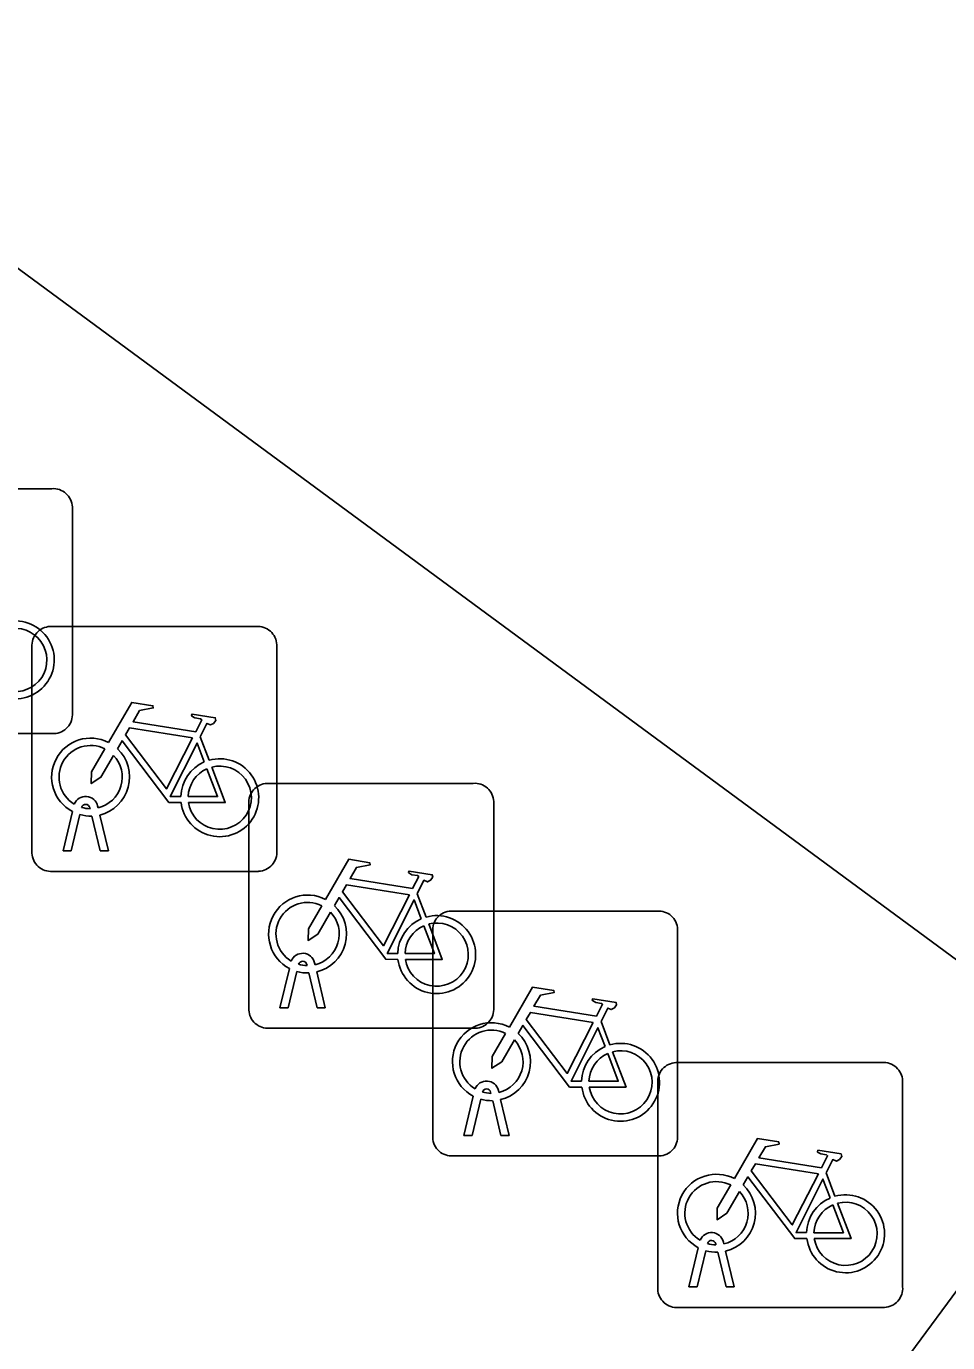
# Model space of a CAD drawing. Extents: x 161087 to 161926, y 382572 to 383873.
# Drawn here: x 161443.05 to 161446.81, y 383480.79 to 383486.16 of the extents above; entities that cross this region are included whole.
import ezdxf

# ---------------------------------------------------------------- set-up
doc = ezdxf.new("R2010")
doc.units = 0
for name, color, linetype in [('IMGEO_Fietsenrek', 7, 'Continuous'), ('IMGEO_Fietspad_gesloten', 7, 'Continuous'), ('IMGEO_Groenvoorziening', 7, 'Continuous'), ('IMGEO_OVBaan_gesloten', 7, 'Continuous'), ('IMGEO_Rijbaan_lokaal_gesloten', 7, 'Continuous'), ('IMGEO_Voetpad_open', 7, 'Continuous')]:
    doc.layers.add(name, color=color, linetype=linetype)

msp = doc.modelspace()

# ---------------------------------------------------------------- linework, layer by layer
at = {"layer": 'IMGEO_Fietsenrek'}
for p, q in [((161442.3179, 383484.2775), (161443.1588, 383484.2775)), ((161443.1588, 383484.2775), (161442.3179, 383484.2775)), ((161443.2425, 383484.2031), (161443.2425, 383483.3622)), ((161443.2425, 383483.3622), (161443.2425, 383484.2031)), ((161443.1519, 383483.7155), (161443.9928, 383483.7155)), ((161443.9928, 383483.7155), (161443.1519, 383483.7155)), ((161443.0775, 383482.7909), (161443.0775, 383483.6318)), ((161443.0775, 383483.6318), (161443.0775, 383482.7909)), ((161444.0765, 383483.6411), (161444.0765, 383482.8002)), ((161444.0765, 383482.8002), (161444.0765, 383483.6411)), ((161443.1681, 383483.2785), (161442.3272, 383483.2785)), ((161442.3272, 383483.2785), (161443.1681, 383483.2785)), ((161443.7642, 383483.2652), (161443.8005, 383483.17)), ((161444.0369, 383483.0755), (161444.8778, 383483.0755)), ((161444.8778, 383483.0755), (161444.0369, 383483.0755)), ((161443.2045, 383482.8003), (161443.2428, 383482.9603)), ((161443.3149, 383482.9719), (161443.3139, 383482.9762)), ((161443.3456, 383482.9834), (161443.3474, 383482.9755)), ((161443.9625, 383482.1509), (161443.9625, 383482.9918)), ((161443.9625, 383482.9918), (161443.9625, 383482.1509)), ((161444.9615, 383483.0011), (161444.9615, 383482.1602)), ((161444.9615, 383482.1602), (161444.9615, 383483.0011)), ((161443.2732, 383482.9481), (161443.2379, 383482.8003)), ((161443.356, 383482.8003), (161443.3221, 383482.942)), ((161443.3544, 383482.9463), (161443.3894, 383482.8003)), ((161443.2379, 383482.8003), (161443.2045, 383482.8003)), ((161443.3894, 383482.8003), (161443.356, 383482.8003)), ((161444.0021, 383482.7165), (161443.1612, 383482.7165)), ((161443.1612, 383482.7165), (161444.0021, 383482.7165)), ((161444.6492, 383482.6252), (161444.6855, 383482.53)), ((161444.7869, 383482.5545), (161445.6278, 383482.5545)), ((161445.6278, 383482.5545), (161444.7869, 383482.5545)), ((161444.7125, 383481.6299), (161444.7125, 383482.4708)), ((161444.7125, 383482.4708), (161444.7125, 383481.6299)), ((161445.7115, 383482.4801), (161445.7115, 383481.6392)), ((161445.7115, 383481.6392), (161445.7115, 383482.4801)), ((161444.0895, 383482.1603), (161444.1278, 383482.3203)), ((161444.1999, 383482.3319), (161444.1989, 383482.3362)), ((161444.2306, 383482.3434), (161444.2324, 383482.3355)), ((161444.1582, 383482.3081), (161444.1229, 383482.1603)), ((161444.241, 383482.1603), (161444.2071, 383482.302)), ((161444.2394, 383482.3063), (161444.2744, 383482.1603)), ((161444.1229, 383482.1603), (161444.0895, 383482.1603)), ((161444.2744, 383482.1603), (161444.241, 383482.1603)), ((161445.3992, 383482.1042), (161445.4355, 383482.009)), ((161444.8871, 383482.0765), (161444.0462, 383482.0765)), ((161444.0462, 383482.0765), (161444.8871, 383482.0765)), ((161445.7049, 383481.9365), (161446.5458, 383481.9365)), ((161446.5458, 383481.9365), (161445.7049, 383481.9365)), ((161445.6305, 383481.0119), (161445.6305, 383481.8528)), ((161445.6305, 383481.8528), (161445.6305, 383481.0119)), ((161446.6295, 383481.8621), (161446.6295, 383481.0212)), ((161446.6295, 383481.0212), (161446.6295, 383481.8621)), ((161444.8395, 383481.6393), (161444.8778, 383481.7993)), ((161444.9082, 383481.7871), (161444.8729, 383481.6393)), ((161444.9499, 383481.8109), (161444.9489, 383481.8152)), ((161444.991, 383481.6393), (161444.9571, 383481.781)), ((161444.9806, 383481.8224), (161444.9824, 383481.8145)), ((161444.9894, 383481.7853), (161445.0244, 383481.6393)), ((161444.8729, 383481.6393), (161444.8395, 383481.6393)), ((161445.0244, 383481.6393), (161444.991, 383481.6393)), ((161445.6371, 383481.5555), (161444.7962, 383481.5555)), ((161444.7962, 383481.5555), (161445.6371, 383481.5555)), ((161446.3172, 383481.4862), (161446.3535, 383481.391)), ((161445.8679, 383481.1929), (161445.8669, 383481.1972)), ((161445.8986, 383481.2044), (161445.9004, 383481.1965)), ((161445.7575, 383481.0213), (161445.7958, 383481.1813)), ((161445.8262, 383481.1691), (161445.7909, 383481.0213)), ((161445.909, 383481.0213), (161445.8751, 383481.163)), ((161445.9074, 383481.1673), (161445.9424, 383481.0213)), ((161445.7909, 383481.0213), (161445.7575, 383481.0213)), ((161445.9424, 383481.0213), (161445.909, 383481.0213)), ((161446.5551, 383480.9375), (161445.7142, 383480.9375)), ((161445.7142, 383480.9375), (161446.5551, 383480.9375))]:
    msp.add_line(p, q, dxfattribs=at)
for points in [[(161443.3901, 383483.2422), (161443.4848, 383483.4057), (161443.571, 383483.3919), (161443.5727, 383483.3832), (161443.5166, 383483.3723), (161443.4904, 383483.327), (161443.7456, 383483.2862)], [(161443.7456, 383483.2862), (161443.7706, 383483.335), (161443.7655, 383483.339), (161443.7423, 383483.3427), (161443.7296, 383483.3502), (161443.7286, 383483.3533), (161443.7308, 383483.3579), (161443.8256, 383483.3428), (161443.8279, 383483.3325), (161443.8185, 383483.3201), (161443.8061, 383483.3137), (161443.7916, 383483.3199), (161443.7642, 383483.2652)], [(161443.7327, 383483.261), (161443.4759, 383483.302), (161443.4592, 383483.2732), (161443.6262, 383483.0529), (161443.7327, 383483.261)], [(161443.6858, 383482.9975), (161443.6361, 383482.9976), (161443.4454, 383483.2493), (161443.4264, 383483.2165)], [(161443.7807, 383483.163), (161443.7514, 383483.2398), (161443.642, 383483.0217), (161443.6847, 383483.0216)], [(161443.4108, 383483.1897), (161443.3592, 383483.1005), (161443.3193, 383483.0745), (161443.3205, 383483.122), (161443.375, 383483.2162)], [(161443.7147, 383483.0215), (161443.8346, 383483.0213), (161443.7914, 383483.1349)], [(161443.8112, 383483.1418), (161443.8662, 383482.9972), (161443.7161, 383482.9975)], [(161444.2751, 383482.6022), (161444.3698, 383482.7657), (161444.456, 383482.7519), (161444.4577, 383482.7432), (161444.4016, 383482.7323), (161444.3754, 383482.687), (161444.6306, 383482.6462)], [(161444.6306, 383482.6462), (161444.6556, 383482.695), (161444.6505, 383482.699), (161444.6273, 383482.7027), (161444.6146, 383482.7102), (161444.6136, 383482.7133), (161444.6158, 383482.7179), (161444.7106, 383482.7028), (161444.7129, 383482.6925), (161444.7035, 383482.6801), (161444.6911, 383482.6737), (161444.6766, 383482.6799), (161444.6492, 383482.6252)], [(161444.6177, 383482.621), (161444.3609, 383482.662), (161444.3442, 383482.6332), (161444.5112, 383482.4129), (161444.6177, 383482.621)], [(161444.5708, 383482.3575), (161444.5211, 383482.3576), (161444.3304, 383482.6093), (161444.3114, 383482.5765)], [(161444.6657, 383482.523), (161444.6364, 383482.5998), (161444.527, 383482.3817), (161444.5697, 383482.3816)], [(161444.2958, 383482.5497), (161444.2442, 383482.4605), (161444.2043, 383482.4345), (161444.2055, 383482.482), (161444.26, 383482.5762)], [(161444.5997, 383482.3815), (161444.7196, 383482.3813), (161444.6764, 383482.4949)], [(161444.6962, 383482.5018), (161444.7512, 383482.3572), (161444.6011, 383482.3575)], [(161445.0251, 383482.0812), (161445.1198, 383482.2447), (161445.206, 383482.2309), (161445.2077, 383482.2222), (161445.1516, 383482.2113), (161445.1254, 383482.166), (161445.3806, 383482.1252)], [(161445.3806, 383482.1252), (161445.4056, 383482.174), (161445.4005, 383482.178), (161445.3773, 383482.1817), (161445.3646, 383482.1892), (161445.3636, 383482.1923), (161445.3658, 383482.1969), (161445.4606, 383482.1818), (161445.4629, 383482.1715), (161445.4535, 383482.1591), (161445.4411, 383482.1527), (161445.4266, 383482.1589), (161445.3992, 383482.1042)], [(161445.3677, 383482.1), (161445.1109, 383482.141), (161445.0942, 383482.1122), (161445.2612, 383481.8919), (161445.3677, 383482.1)], [(161445.0458, 383482.0287), (161444.9942, 383481.9395), (161444.9543, 383481.9135), (161444.9555, 383481.961), (161445.01, 383482.0552)], [(161445.3208, 383481.8365), (161445.2711, 383481.8366), (161445.0804, 383482.0883), (161445.0614, 383482.0555)], [(161445.4157, 383482.002), (161445.3864, 383482.0788), (161445.277, 383481.8607), (161445.3197, 383481.8606)], [(161445.3497, 383481.8605), (161445.4696, 383481.8603), (161445.4264, 383481.9739)], [(161445.4462, 383481.9808), (161445.5012, 383481.8362), (161445.3511, 383481.8365)], [(161445.9431, 383481.4632), (161446.0378, 383481.6267), (161446.124, 383481.6129), (161446.1257, 383481.6042), (161446.0696, 383481.5933), (161446.0434, 383481.548), (161446.2986, 383481.5072)], [(161446.2986, 383481.5072), (161446.3236, 383481.556), (161446.3185, 383481.56), (161446.2953, 383481.5637), (161446.2826, 383481.5712), (161446.2816, 383481.5743), (161446.2838, 383481.5789), (161446.3786, 383481.5638), (161446.3809, 383481.5535), (161446.3715, 383481.5411), (161446.3591, 383481.5347), (161446.3446, 383481.5409), (161446.3172, 383481.4862)], [(161446.2857, 383481.482), (161446.0289, 383481.523), (161446.0122, 383481.4942), (161446.1792, 383481.2739), (161446.2857, 383481.482)], [(161446.2388, 383481.2185), (161446.1891, 383481.2186), (161445.9984, 383481.4703), (161445.9794, 383481.4375)], [(161446.3337, 383481.384), (161446.3044, 383481.4608), (161446.195, 383481.2427), (161446.2377, 383481.2426)], [(161445.9638, 383481.4107), (161445.9122, 383481.3215), (161445.8723, 383481.2955), (161445.8735, 383481.343), (161445.928, 383481.4372)], [(161446.2677, 383481.2425), (161446.3876, 383481.2423), (161446.3444, 383481.3559)], [(161446.3642, 383481.3628), (161446.4192, 383481.2182), (161446.2691, 383481.2185)]]:
    msp.add_lwpolyline(points, dxfattribs=at)
for centre, radius, start, end in [((161443.1646, 383484.1998), 0.0779, 2.4484, 94.2845), ((161443.1646, 383484.1998), 0.0779, 2.4484, 94.2845), ((161443.0097, 383483.5789), 0.159, 187.0065, 105.7708), ((161443.0097, 383483.5789), 0.129, 188.6715, 104.5883), ((161443.1552, 383483.6376), 0.0779, 92.4484, 184.2845), ((161443.1552, 383483.6376), 0.0779, 92.4484, 184.2845), ((161443.9986, 383483.6378), 0.0779, 2.4484, 94.2845), ((161443.9986, 383483.6378), 0.0779, 2.4484, 94.2845), ((161443.1648, 383483.3564), 0.0779, 272.4484, 4.2845), ((161443.1648, 383483.3564), 0.0779, 272.4484, 4.2845), ((161443.3171, 383483.1009), 0.159, 62.6766, 242.1369), ((161443.3171, 383483.1009), 0.129, 63.3192, 238.903), ((161443.3171, 383483.1009), 0.129, 283.6043, 43.4302), ((161443.3171, 383483.1009), 0.159, 283.5766, 46.6042), ((161443.8437, 383483.0169), 0.159, 187.0065, 105.7708), ((161443.8437, 383483.0169), 0.159, 113.3408, 178.3217), ((161443.8437, 383483.0169), 0.129, 113.923, 177.9556), ((161443.8437, 383483.0169), 0.129, 188.6715, 104.5883), ((161444.0402, 383482.9976), 0.0779, 92.4484, 184.2845), ((161444.0402, 383482.9976), 0.0779, 92.4484, 184.2845), ((161444.8836, 383482.9978), 0.0779, 2.4484, 94.2845), ((161444.8836, 383482.9978), 0.0779, 2.4484, 94.2845), ((161443.2969, 383482.9723), 0.0499, 12.8025, 158.6934), ((161443.2969, 383482.9723), 0.0174, 12.8025, 163.4502), ((161443.3171, 383483.1009), 0.129, 253.415, 269.0204), ((161443.3171, 383483.1009), 0.159, 253.9967, 271.7867), ((161443.9988, 383482.7944), 0.0779, 272.4484, 4.2845), ((161443.9988, 383482.7944), 0.0779, 272.4484, 4.2845), ((161443.1554, 383482.7942), 0.0779, 182.4484, 274.2845), ((161443.1554, 383482.7942), 0.0779, 182.4484, 274.2845), ((161444.2021, 383482.4609), 0.159, 62.6766, 242.1369), ((161444.2021, 383482.4609), 0.129, 63.3192, 238.903), ((161444.2021, 383482.4609), 0.129, 283.6043, 43.4302), ((161444.2021, 383482.4609), 0.159, 283.5766, 46.6042), ((161444.7287, 383482.3769), 0.159, 187.0065, 105.7708), ((161444.7902, 383482.4766), 0.0779, 92.4484, 184.2845), ((161444.7902, 383482.4766), 0.0779, 92.4484, 184.2845), ((161445.6336, 383482.4768), 0.0779, 2.4484, 94.2845), ((161445.6336, 383482.4768), 0.0779, 2.4484, 94.2845), ((161444.7287, 383482.3769), 0.159, 113.3408, 178.3217), ((161444.7287, 383482.3769), 0.129, 113.923, 177.9556), ((161444.7287, 383482.3769), 0.129, 188.6715, 104.5883), ((161444.1819, 383482.3323), 0.0499, 12.8025, 158.6934), ((161444.1819, 383482.3323), 0.0174, 12.8025, 163.4502), ((161444.2021, 383482.4609), 0.129, 253.415, 269.0204), ((161444.2021, 383482.4609), 0.159, 253.9967, 271.7867), ((161444.0404, 383482.1542), 0.0779, 182.4484, 274.2845), ((161444.0404, 383482.1542), 0.0779, 182.4484, 274.2845), ((161444.8838, 383482.1544), 0.0779, 272.4484, 4.2845), ((161444.8838, 383482.1544), 0.0779, 272.4484, 4.2845), ((161444.9521, 383481.9399), 0.159, 62.6766, 242.1369), ((161444.9521, 383481.9399), 0.129, 63.3192, 238.903), ((161444.9521, 383481.9399), 0.159, 283.5766, 46.6042), ((161444.9521, 383481.9399), 0.129, 283.6043, 43.4302), ((161445.4787, 383481.8559), 0.159, 113.3408, 178.3217), ((161445.4787, 383481.8559), 0.159, 187.0065, 105.7708), ((161445.4787, 383481.8559), 0.129, 113.923, 177.9556), ((161445.4787, 383481.8559), 0.129, 188.6715, 104.5883), ((161445.7082, 383481.8586), 0.0779, 92.4484, 184.2845), ((161445.7082, 383481.8586), 0.0779, 92.4484, 184.2845), ((161446.5516, 383481.8588), 0.0779, 2.4484, 94.2845), ((161446.5516, 383481.8588), 0.0779, 2.4484, 94.2845), ((161444.9319, 383481.8113), 0.0499, 12.8025, 158.6934), ((161444.9319, 383481.8113), 0.0174, 12.8025, 163.4502), ((161444.9521, 383481.9399), 0.159, 253.9967, 271.7867), ((161444.9521, 383481.9399), 0.129, 253.415, 269.0204), ((161444.7904, 383481.6332), 0.0779, 182.4484, 274.2845), ((161444.7904, 383481.6332), 0.0779, 182.4484, 274.2845), ((161445.6338, 383481.6334), 0.0779, 272.4484, 4.2845), ((161445.6338, 383481.6334), 0.0779, 272.4484, 4.2845), ((161445.8701, 383481.3219), 0.159, 62.6766, 242.1369), ((161445.8701, 383481.3219), 0.129, 63.3192, 238.903), ((161445.8701, 383481.3219), 0.129, 283.6043, 43.4302), ((161445.8701, 383481.3219), 0.159, 283.5766, 46.6042), ((161446.3967, 383481.2379), 0.159, 187.0065, 105.7708), ((161446.3967, 383481.2379), 0.159, 113.3408, 178.3217), ((161446.3967, 383481.2379), 0.129, 113.923, 177.9556), ((161446.3967, 383481.2379), 0.129, 188.6715, 104.5883), ((161445.8499, 383481.1933), 0.0499, 12.8025, 158.6934), ((161445.8499, 383481.1933), 0.0174, 12.8025, 163.4502), ((161445.8701, 383481.3219), 0.129, 253.415, 269.0204), ((161445.8701, 383481.3219), 0.159, 253.9967, 271.7867), ((161446.5518, 383481.0154), 0.0779, 272.4484, 4.2845), ((161446.5518, 383481.0154), 0.0779, 272.4484, 4.2845), ((161445.7084, 383481.0152), 0.0779, 182.4484, 274.2845), ((161445.7084, 383481.0152), 0.0779, 182.4484, 274.2845)]:
    msp.add_arc(centre, radius, start, end, dxfattribs=at)
at = {"layer": 'IMGEO_Fietspad_gesloten'}
msp.add_lwpolyline([(161450.642, 383485.188), (161435.816, 383496.094), (161435.624, 383495.89), (161433.945, 383494.197), (161432.791, 383493.032), (161432.604, 383492.854), (161432.629, 383492.835), (161439.022, 383488.123), (161447.495, 383481.879)], dxfattribs=at)
at = {"layer": 'IMGEO_Groenvoorziening'}
msp.add_lwpolyline([(161447.495, 383481.879), (161446.042, 383479.91), (161450.375, 383476.639), (161451.854, 383478.601)], dxfattribs=at)
at = {"layer": 'IMGEO_OVBaan_gesloten'}
msp.add_arc((161002.6924, 382901.0975), 741.8786, 51.6522724, 53.8598013, dxfattribs=at)
at = {"layer": 'IMGEO_Rijbaan_lokaal_gesloten'}
msp.add_arc((161002.6924, 382901.0975), 741.8786, 51.6522724, 53.8598013, dxfattribs=at)
at = {"layer": 'IMGEO_Voetpad_open'}
msp.add_lwpolyline([(161451.854, 383478.601), (161450.375, 383476.639), (161446.042, 383479.91), (161447.495, 383481.879), (161439.022, 383488.123), (161437.548, 383486.153), (161430.927, 383491.097), (161432.173, 383492.37), (161432.629, 383492.835), (161432.604, 383492.854), (161419.886, 383502.673), (161415.615, 383498.941), (161412.956, 383500.895), (161416.2, 383505.354)], dxfattribs=at)

doc.saveas('drawing.dxf')
